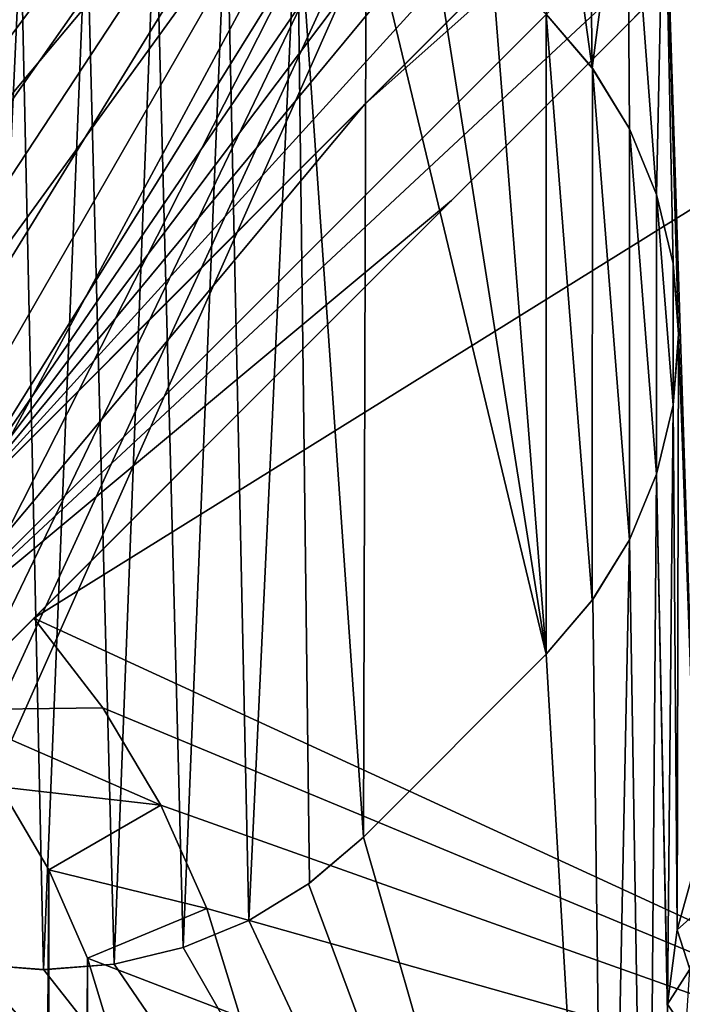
# Model space of a CAD drawing. Header units: metres. Extents: x -205 to 205, y -104 to 104.
# Tile 553 of 656: x -85.28 to -77.59, y 40.39 to 51.81. Entities that reach past the tile are written whole.
import ezdxf

# ---------------------------------------------------------------- set-up
doc = ezdxf.new("R2010")
doc.units = ezdxf.units.M
doc.layers.add('solid_01_2-CONSUMER_EHM_BOX_SW0001', color=7, linetype='CONTINUOUS')

msp = doc.modelspace()

# ---------------------------------------------------------------- linework, layer by layer
at = {"layer": 'solid_01_2-CONSUMER_EHM_BOX_SW0001'}
for points in [[(-200.010849, -74.958488), (-200.010773, 75.041512), (-0.010778, 75.04142)], [(-0.010849, -74.95858), (-200.010849, -74.958488), (-0.010778, 75.04142)], [(-91.959076, 42.820488, 75), (-76.402473, 63.637558, 75), (-185.602478, 63.645401, 75)], [(-91.959076, 42.820488, 75), (-91.220596, 42.545918, 75), (-76.402473, 63.637558, 75)], [(-91.220596, 42.545918, 75), (-90.529961, 42.169308, 75), (-76.402473, 63.637558, 75)], [(-90.529961, 42.169308, 75), (-89.900307, 41.698193, 75), (-76.402473, 63.637558, 75)], [(-89.900307, 41.698193, 75), (-89.343697, 41.141418, 75), (-76.402473, 63.637558, 75)], [(-89.343697, 41.141418, 75), (-88.872765, 40.511635, 75), (-76.402473, 63.637558, 75)], [(-88.872765, 40.511635, 75), (-88.496353, 39.820889, 75), (-76.402473, 63.637558, 75)], [(-88.496353, 39.820889, 75), (-88.221992, 39.082336, 75), (-76.402473, 63.637558, 75)], [(-88.221992, 39.082336, 75), (-88.056404, 38.315208, 75), (-76.402473, 63.637558, 75)], [(-88.056404, 38.315208, 75), (-88.001671, 37.540459, 75), (-76.402473, 63.637558, 75)], [(-88.001671, 37.540459, 75), (-76.416145, -63.561199, 75), (-76.402473, 63.637558, 75)], [(-93.403549, 48.638783, 72), (-93.402618, 61.638783, 72), (-76.402618, 61.637558, 72)], [(-92.09169, 48.560181, 72), (-93.403549, 48.638783, 72), (-76.402618, 61.637558, 72)], [(-90.799141, 48.325825, 72), (-92.09169, 48.560181, 72), (-76.402618, 61.637558, 72)], [(-89.54319, 47.938854, 72), (-90.799141, 48.325825, 72), (-76.402618, 61.637558, 72)], [(-88.342354, 47.404858, 72), (-89.54319, 47.938854, 72), (-76.402618, 61.637558, 72)], [(-87.214264, 46.731796, 72), (-88.342354, 47.404858, 72), (-76.402618, 61.637558, 72)], [(-87.214264, 46.731796, 72), (-76.402618, 61.637558, 72), (-86.174004, 45.928665, 72)], [(-76.402618, 61.637558, 72), (-75.4561, 61.573204, 72), (-86.174004, 45.928665, 72)], [(-75.4561, 61.573204, 72), (-74.527603, 61.381626, 72), (-86.174004, 45.928665, 72)], [(-74.527603, 61.381626, 72), (-73.632462, 61.065891, 72), (-86.174004, 45.928665, 72)], [(-73.632462, 61.065891, 72), (-72.789238, 60.632545, 72), (-86.174004, 45.928665, 72)], [(-72.789238, 60.632545, 72), (-72.011803, 60.088829, 72), (-86.174004, 45.928665, 72)], [(-86.174004, 45.928665, 69.5), (-86.174004, 45.928665, 72), (-72.011803, 60.088829, 72)], [(-81.273361, 50.828602, 65.447258), (-86.174004, 45.928665, 69.5), (-72.011803, 60.088829, 72)], [(-81.273361, 50.828602, 65.447258), (-72.011803, 60.088829, 72), (-72.231377, 59.869289, 69)], [(-81.273361, 50.828602, 65.447258), (-72.231377, 59.869289, 69), (-71.694603, 59.345398, 69)], [(-86.650719, 44.391434, 63.120499), (-71.694603, 59.345398, 69), (-71.170792, 58.808552, 69)], [(-86.650719, 44.391434, 63.120499), (-81.273361, 50.828602, 65.447258), (-71.694603, 59.345398, 69)], [(-69.403122, 54.637058, 72), (-85.113419, 44.867928, 72), (-70.951218, 59.028091, 72)], [(-70.951218, 59.028091, 69), (-70.951218, 59.028091, 72), (-85.113419, 44.867928, 72)], [(-70.951218, 59.028091, 69), (-85.113419, 44.867928, 72), (-71.170792, 58.808552, 69)], [(-86.650719, 44.391434, 63.120499), (-71.170792, 58.808552, 69), (-80.26696, 49.713688, 65.42598)], [(-80.26696, 49.713688, 65.42598), (-71.170792, 58.808552, 69), (-85.113419, 44.867928, 72)], [(-79.166039, 51.872871, 13.5), (-78.63205, 51.245659, 13.5), (-79.149467, 54.954746, 13.5)], [(-78.63205, 51.245659, 13.5), (-78.67775, 54.673603, 13.5), (-79.149467, 54.954746, 13.5)], [(-69.403122, 54.637058, 72), (-69.404343, 37.637058, 72), (-85.113419, 44.867928, 72)], [(-78.63205, 51.245659, 13.5), (-78.227081, 54.359734, 13.5), (-78.67775, 54.673603, 13.5)], [(-78.63205, 51.245659, 13.5), (-78.200729, 50.543873, 13.5), (-78.227081, 54.359734, 13.5)], [(-77.886696, 49.782341, 13.5), (-77.799751, 54.014717, 13.5), (-78.227081, 54.359734, 13.5)], [(-78.200729, 50.543873, 13.5), (-77.886696, 49.782341, 13.5), (-78.227081, 54.359734, 13.5)], [(-77.886696, 49.782341, 13.5), (-77.693352, 48.981617, 13.5), (-77.799751, 54.014717, 13.5)], [(-77.416122, 42.085011, 13.5), (-77.397919, 53.640293, 13.5), (-77.799751, 54.014717, 13.5)], [(-77.63002, 48.160316, 13.5), (-77.416122, 42.085011, 13.5), (-77.799751, 54.014717, 13.5)], [(-77.693352, 48.981617, 13.5), (-77.63002, 48.160316, 13.5), (-77.799751, 54.014717, 13.5)], [(-84.179863, 40.854561, 3.5), (-83.699425, 53.346516, 3.5), (-84.500511, 53.154305, 3.5)], [(-83.378769, 41.046776, 3.5), (-83.699425, 53.346516, 3.5), (-84.179863, 40.854561, 3.5)], [(-83.378769, 41.046776, 3.5), (-82.87812, 53.411045, 3.5), (-83.699425, 53.346516, 3.5)], [(-82.617622, 41.361935, 3.5), (-82.87812, 53.411045, 3.5), (-83.378769, 41.046776, 3.5)], [(-82.617622, 41.361935, 3.5), (-82.056831, 53.346294, 3.5), (-82.87812, 53.411045, 3.5)], [(-81.915161, 41.792274, 3.5), (-82.056831, 53.346294, 3.5), (-82.617622, 41.361935, 3.5)], [(-82.056831, 53.346294, 3.5), (-81.288673, 42.32719, 3.5), (-81.255783, 53.153862, 3.5)], [(-81.915161, 41.792274, 3.5), (-81.288673, 42.32719, 3.5), (-82.056831, 53.346294, 3.5)], [(-85.001167, 40.790035, 3.5), (-84.500511, 53.154305, 3.5), (-85.261665, 52.839146, 3.5)], [(-84.179863, 40.854561, 3.5), (-84.500511, 53.154305, 3.5), (-85.001167, 40.790035, 3.5)], [(-81.255783, 53.153862, 3.5), (-81.288673, 42.32719, 3.5), (-79.167053, 44.448204, 3.5)], [(-81.255783, 53.153862, 3.5), (-79.167053, 44.448204, 3.5), (-80.494705, 52.838486, 3.5)], [(-85.822456, 40.854786, 3.5), (-85.261665, 52.839146, 3.5), (-85.964127, 52.408806, 3.5)], [(-85.001167, 40.790035, 3.5), (-85.261665, 52.839146, 3.5), (-85.822456, 40.854786, 3.5)], [(-80.494705, 52.838486, 3.5), (-79.167053, 44.448204, 3.5), (-79.792351, 52.407944, 3.5)], [(-79.792351, 52.407944, 3.5), (-79.167053, 44.448204, 3.5), (-79.166008, 51.872841, 3.5)], [(-79.166008, 51.872841, 3.5), (-79.167053, 44.448204, 3.5), (-78.63195, 45.074547, 3.5)], [(-79.166008, 51.872841, 3.5), (-78.63205, 51.245659, 13.5), (-79.166039, 51.872871, 13.5)], [(-79.166008, 51.872841, 3.5), (-78.631073, 51.246349, 3.5), (-78.63205, 51.245659, 13.5)], [(-79.166008, 51.872841, 3.5), (-78.63195, 45.074547, 3.5), (-78.631073, 51.246349, 3.5)], [(-78.631073, 51.246349, 3.5), (-78.200729, 50.543873, 13.5), (-78.63205, 51.245659, 13.5)], [(-78.631073, 51.246349, 3.5), (-78.63195, 45.074547, 3.5), (-78.201408, 45.776897, 3.5)], [(-78.631073, 51.246349, 3.5), (-78.200729, 50.543873, 3.5), (-78.200729, 50.543873, 13.5)], [(-78.631073, 51.246349, 3.5), (-78.201408, 45.776897, 3.5), (-78.200729, 50.543873, 3.5)], [(-87.201866, 44.900948, 63.120499), (-86.174004, 45.928665, 69.5), (-81.273361, 50.828602, 65.447258)], [(-86.650719, 44.391434, 63.120499), (-87.201866, 44.900948, 63.120499), (-81.273361, 50.828602, 65.447258)], [(-78.200729, 50.543873, 3.5), (-78.201408, 45.776897, 3.5), (-77.886032, 46.537968, 3.5)], [(-78.200729, 50.543873, 3.5), (-77.886696, 49.782341, 13.5), (-78.200729, 50.543873, 13.5)], [(-78.200729, 50.543873, 3.5), (-77.885567, 49.782711, 3.5), (-77.886696, 49.782341, 13.5)], [(-78.200729, 50.543873, 3.5), (-77.886032, 46.537968, 3.5), (-77.885567, 49.782711, 3.5)], [(-86.650719, 44.391434, 63.120499), (-80.26696, 49.713688, 65.42598), (-86.141281, 43.840214, 63.120499)], [(-86.141281, 43.840214, 63.120499), (-80.26696, 49.713688, 65.42598), (-85.113419, 44.867928, 69.5)], [(-80.26696, 49.713688, 65.42598), (-85.113419, 44.867928, 72), (-85.113419, 44.867928, 69.5)], [(-77.885567, 49.782711, 3.5), (-77.693352, 48.981617, 13.5), (-77.886696, 49.782341, 13.5)], [(-77.885567, 49.782711, 3.5), (-77.886032, 46.537968, 3.5), (-77.693588, 47.339012, 3.5)], [(-77.885567, 49.782711, 3.5), (-77.693359, 48.981609, 3.5), (-77.693352, 48.981617, 13.5)], [(-77.885567, 49.782711, 3.5), (-77.693588, 47.339012, 3.5), (-77.693359, 48.981609, 3.5)], [(-77.693359, 48.981609, 3.5), (-77.693588, 47.339012, 3.5), (-77.628838, 48.160301, 3.5)], [(-77.693359, 48.981609, 3.5), (-77.628838, 48.160301, 3.5), (-77.693352, 48.981617, 13.5)], [(-77.628838, 48.160301, 3.5), (-77.63002, 48.160316, 13.5), (-77.693352, 48.981617, 13.5)], [(-77.693588, 47.339012, 3.5), (-77.693581, 47.339039, 13.5), (-77.63002, 48.160316, 13.5)], [(-77.628838, 48.160301, 3.5), (-77.693588, 47.339012, 3.5), (-77.63002, 48.160316, 13.5)], [(-77.63002, 48.160316, 13.5), (-77.693581, 47.339039, 13.5), (-77.64856, 41.251057, 13.5)], [(-77.63002, 48.160316, 13.5), (-77.64856, 41.251057, 13.5), (-77.416122, 42.085011, 13.5)], [(-77.693581, 47.339039, 13.5), (-77.887146, 46.538368, 13.5), (-77.758636, 40.390781, 13.5)], [(-77.886032, 46.537968, 3.5), (-77.887146, 46.538368, 13.5), (-77.693581, 47.339039, 13.5)], [(-77.693588, 47.339012, 3.5), (-77.886032, 46.537968, 3.5), (-77.693581, 47.339039, 13.5)], [(-77.693581, 47.339039, 13.5), (-77.758636, 40.390781, 13.5), (-77.64856, 41.251057, 13.5)], [(-78.201408, 45.776897, 3.5), (-78.201385, 45.776932, 13.5), (-77.887146, 46.538368, 13.5)], [(-77.886032, 46.537968, 3.5), (-78.201408, 45.776897, 3.5), (-77.887146, 46.538368, 13.5)], [(-77.887146, 46.538368, 13.5), (-78.201385, 45.776932, 13.5), (-77.997162, 33.035152, 13.5)], [(-77.887146, 46.538368, 13.5), (-77.997162, 33.035152, 13.5), (-77.743683, 39.525158, 13.5)], [(-77.887146, 46.538368, 13.5), (-77.743683, 39.525158, 13.5), (-77.758636, 40.390781, 13.5)], [(-78.63195, 45.074547, 3.5), (-78.626984, 45.083397, 13.5), (-78.201385, 45.776932, 13.5)], [(-78.201408, 45.776897, 3.5), (-78.63195, 45.074547, 3.5), (-78.201385, 45.776932, 13.5)], [(-78.201385, 45.776932, 13.5), (-78.626984, 45.083397, 13.5), (-78.466858, 32.492798, 13.5)], [(-78.201385, 45.776932, 13.5), (-78.466858, 32.492798, 13.5), (-77.997162, 33.035152, 13.5)], [(-78.626984, 45.083397, 13.5), (-79.167053, 44.448204, 13.5), (-78.466858, 32.492798, 13.5)], [(-79.167053, 44.448204, 3.5), (-79.167053, 44.448204, 13.5), (-78.626984, 45.083397, 13.5)], [(-78.63195, 45.074547, 3.5), (-79.167053, 44.448204, 3.5), (-78.626984, 45.083397, 13.5)], [(-84.31044, 43.827557, 69.5), (-86.177017, 43.804478, 69.5), (-85.113419, 44.867928, 69.5)], [(-86.141281, 43.840214, 63.120499), (-85.113419, 44.867928, 69.5), (-86.177017, 43.804478, 69.5)], [(-69.404343, 37.637058, 72), (-84.31044, 43.827557, 72), (-85.113419, 44.867928, 72)], [(-85.113419, 44.867928, 69.5), (-85.113419, 44.867928, 72), (-84.31044, 43.827557, 72)], [(-84.31044, 43.827557, 69.5), (-85.113419, 44.867928, 69.5), (-84.31044, 43.827557, 72)], [(-79.167053, 44.448204, 13.5), (-81.288673, 42.32719, 13.5), (-78.466858, 32.492798, 13.5)], [(-79.167053, 44.448204, 3.5), (-81.288673, 42.32719, 13.5), (-79.167053, 44.448204, 13.5)], [(-79.167053, 44.448204, 3.5), (-81.288673, 42.32719, 3.5), (-81.288673, 42.32719, 13.5)], [(-84.31044, 43.827557, 69.5), (-83.637535, 42.699364, 69.5), (-86.177017, 43.804478, 69.5)], [(-83.637535, 42.699364, 69.5), (-85.502731, 42.912727, 69.5), (-86.177017, 43.804478, 69.5)], [(-69.404343, 37.637058, 72), (-83.637535, 42.699364, 72), (-84.31044, 43.827557, 72)], [(-84.31044, 43.827557, 69.5), (-84.31044, 43.827557, 72), (-83.637535, 42.699364, 72)], [(-84.31044, 43.827557, 69.5), (-83.637535, 42.699364, 72), (-83.637535, 42.699364, 69.5)], [(-85.502731, 42.912727, 63.099998), (-84.938103, 41.948387, 63.099998), (-85.511948, -42.834408, 63.099998)], [(-84.938103, 41.948387, 69.5), (-84.938103, 41.948387, 63.099998), (-85.502731, 42.912727, 63.099998)], [(-84.938103, 41.948387, 69.5), (-85.502731, 42.912727, 63.099998), (-85.502731, 42.912727, 69.5)], [(-83.637535, 42.699364, 69.5), (-84.938103, 41.948387, 69.5), (-85.502731, 42.912727, 69.5)], [(-83.637535, 42.699364, 69.5), (-83.103714, 41.498451, 69.5), (-84.938103, 41.948387, 69.5)], [(-69.404343, 37.637058, 72), (-83.103714, 41.498451, 72), (-83.637535, 42.699364, 72)], [(-83.637535, 42.699364, 69.5), (-83.637535, 42.699364, 72), (-83.103714, 41.498451, 72)], [(-83.637535, 42.699364, 69.5), (-83.103714, 41.498451, 72), (-83.103714, 41.498451, 69.5)], [(-81.924004, 41.787319, 13.5), (-78.466858, 32.492798, 13.5), (-81.288673, 42.32719, 13.5)], [(-81.915161, 41.792274, 3.5), (-81.924004, 41.787319, 13.5), (-81.288673, 42.32719, 13.5)], [(-81.915161, 41.792274, 3.5), (-81.288673, 42.32719, 13.5), (-81.288673, 42.32719, 3.5)], [(-77.36174, 41.507263, 13.475021), (-77.416122, 42.085011, 13.5), (-77.64856, 41.251057, 13.5)], [(-84.938103, 41.948387, 63.099998), (-84.947113, -41.870193, 63.099998), (-85.511948, -42.834408, 63.099998)], [(-84.938103, 41.948387, 63.099998), (-84.490479, 40.924072, 63.099998), (-84.947113, -41.870193, 63.099998)], [(-84.490479, 40.924072, 69.5), (-84.490479, 40.924072, 63.099998), (-84.938103, 41.948387, 63.099998)], [(-84.490479, 40.924072, 69.5), (-84.938103, 41.948387, 63.099998), (-84.938103, 41.948387, 69.5)], [(-83.103714, 41.498451, 69.5), (-84.490479, 40.924072, 69.5), (-84.938103, 41.948387, 69.5)], [(-81.924004, 41.787319, 13.5), (-82.617638, 41.361923, 13.5), (-78.466858, 32.492798, 13.5)], [(-82.617622, 41.361935, 3.5), (-82.617638, 41.361923, 13.5), (-81.924004, 41.787319, 13.5)], [(-81.915161, 41.792274, 3.5), (-82.617622, 41.361935, 3.5), (-81.924004, 41.787319, 13.5)], [(-83.103714, 41.498451, 69.5), (-82.716919, 40.242447, 69.5), (-84.490479, 40.924072, 69.5)], [(-69.404343, 37.637058, 72), (-82.716919, 40.242447, 72), (-83.103714, 41.498451, 72)], [(-83.103714, 41.498451, 69.5), (-83.103714, 41.498451, 72), (-82.716919, 40.242447, 72)], [(-83.103714, 41.498451, 69.5), (-82.716919, 40.242447, 72), (-82.716919, 40.242447, 69.5)], [(-77.498978, 40.794804, 13.475053), (-77.36174, 41.507263, 13.475021), (-77.64856, 41.251057, 13.5)], [(-87.384506, 41.362553, 13.5), (-87.501671, 37.54039, 13.5), (-78.466858, 32.492798, 13.5)], [(-86.623062, 41.048321, 13.5), (-87.384506, 41.362553, 13.5), (-78.466858, 32.492798, 13.5)], [(-82.617638, 41.361923, 13.5), (-83.37915, 41.047897, 13.5), (-78.466858, 32.492798, 13.5)], [(-83.378769, 41.046776, 3.5), (-83.37915, 41.047897, 13.5), (-82.617638, 41.361923, 13.5)], [(-82.617622, 41.361935, 3.5), (-83.378769, 41.046776, 3.5), (-82.617638, 41.361923, 13.5)], [(-77.498978, 40.794804, 13.475053), (-77.64856, 41.251057, 13.5), (-77.758636, 40.390781, 13.5)], [(-85.822395, 40.854771, 13.5), (-86.623062, 41.048321, 13.5), (-78.466858, 32.492798, 13.5)], [(-83.378769, 41.046776, 3.5), (-84.179863, 40.854561, 3.5), (-84.179855, 40.854561, 13.5)], [(-83.37915, 41.047897, 13.5), (-84.179855, 40.854561, 13.5), (-78.466858, 32.492798, 13.5)], [(-83.378769, 41.046776, 3.5), (-84.179855, 40.854561, 13.5), (-83.37915, 41.047897, 13.5)], [(-84.490479, 40.924072, 63.099998), (-84.499268, -40.845974, 63.099998), (-84.947113, -41.870193, 63.099998)], [(-84.490479, 40.924072, 63.099998), (-84.16629, 39.854263, 63.099998), (-84.499268, -40.845974, 63.099998)], [(-84.16629, 39.854263, 69.5), (-84.16629, 39.854263, 63.099998), (-84.490479, 40.924072, 63.099998)], [(-84.16629, 39.854263, 69.5), (-84.490479, 40.924072, 63.099998), (-84.490479, 40.924072, 69.5)], [(-82.716919, 40.242447, 69.5), (-84.16629, 39.854263, 69.5), (-84.490479, 40.924072, 69.5)], [(-85.001167, 40.790035, 3.5), (-85.822456, 40.854786, 3.5), (-85.822395, 40.854771, 13.5)], [(-85.001129, 40.791218, 13.5), (-85.822395, 40.854771, 13.5), (-78.466858, 32.492798, 13.5)], [(-85.001167, 40.790035, 3.5), (-85.822395, 40.854771, 13.5), (-85.001129, 40.791218, 13.5)], [(-84.179863, 40.854561, 3.5), (-85.001167, 40.790035, 3.5), (-85.001129, 40.791218, 13.5)], [(-84.179855, 40.854561, 13.5), (-85.001129, 40.791218, 13.5), (-78.466858, 32.492798, 13.5)], [(-84.179863, 40.854561, 3.5), (-85.001129, 40.791218, 13.5), (-84.179855, 40.854561, 13.5)], [(-77.545845, 40.070744, 13.475083), (-77.498978, 40.794804, 13.475053), (-77.758636, 40.390781, 13.5)], [(-77.545845, 40.070744, 13.475083), (-77.758636, 40.390781, 13.5), (-77.743683, 39.525158, 13.5)]]:
    msp.add_3dface(points, dxfattribs=at)

doc.saveas('drawing.dxf')
